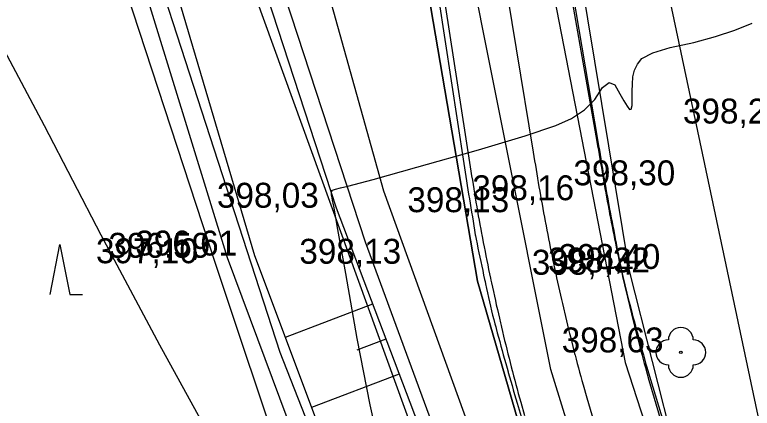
# Model space of a CAD drawing. Extents: x -574342 to -507939, y -1144044 to -1123894.
# Drawn here: x -508440.87 to -508411.24, y -1143294.43 to -1143278.63 of the extents above; entities that cross this region are included whole.
import ezdxf

# ---------------------------------------------------------------- set-up
doc = ezdxf.new("R2010")
doc.units = 0
for name, color, linetype in [('01_PARCELY_NAVRH_PC', 7, 'Continuous'), ('01_PARCELY_NAVRH_VHO', 7, 'Continuous'), ('01_PARCELY_NAVRH_ŽP', 7, 'Continuous'), ('05_VHO_V_TOK_STAV', 7, 'Continuous'), ('1000', 7, 'Continuous'), ('21', 7, 'Continuous'), ('37', 7, 'Continuous'), ('42', 7, 'Continuous'), ('43', 7, 'Continuous'), ('51', 7, 'Continuous'), ('54', 7, 'Continuous'), ('55', 7, 'Continuous'), ('60', 7, 'Continuous'), ('61', 7, 'Continuous'), ('Level 255', 7, 'Continuous'), ('VRST VEDL', 7, 'Continuous')]:
    doc.layers.add(name, color=color, linetype=linetype)

msp = doc.modelspace()

# ---------------------------------------------------------------- linework, layer by layer
at = {"layer": '01_PARCELY_NAVRH_PC'}
for points in [[(-508407.39, -1143320.93), (-508414.82, -1143312.69), (-508418.17, -1143303.49), (-508422.28, -1143289.33), (-508426.41, -1143265.09), (-508431, -1143245.85)], [(-508422.7, -1143249.88), (-508420.08, -1143265.35), (-508416.18, -1143288.91), (-508414.34, -1143296.2), (-508410.3, -1143304.94)]]:
    msp.add_lwpolyline(points, dxfattribs=at)
at = {"layer": '01_PARCELY_NAVRH_VHO'}
msp.add_lwpolyline([(-508446.02, -1143260.22), (-508445.4, -1143275.01), (-508441.9, -1143297.61), (-508434.31, -1143320.59), (-508432.21, -1143324.29), (-508414.59, -1143317.71), (-508420.1, -1143305.91), (-508426.78, -1143287.77), (-508433.97, -1143265.8), (-508436.6, -1143259.34)], dxfattribs=at)
at = {"layer": '01_PARCELY_NAVRH_ŽP'}
msp.add_lwpolyline([(-508338.96, -1143386.69), (-508345.08, -1143368.8), (-508351.18, -1143342.58), (-508355.53, -1143335.68), (-508361.58, -1143328.14), (-508368.91, -1143322.84), (-508376.72, -1143318.72), (-508388.31, -1143315.9), (-508393.87, -1143311.09), (-508396.73, -1143306.67), (-508414.23, -1143256.72), (-508419.24, -1143259.91), (-508420.08, -1143265.35), (-508416.18, -1143288.91), (-508414.34, -1143296.2), (-508410.3, -1143304.94), (-508406.96, -1143310.33), (-508402.64, -1143313.55), (-508394.5, -1143317.14), (-508377.05, -1143323.29), (-508363.05, -1143330.55), (-508352.96, -1143343.32), (-508344.87, -1143376.79)], dxfattribs=at)
msp.add_lwpolyline([(-508436.6, -1143259.34), (-508429.75, -1143260.04), (-508426.41, -1143265.09), (-508422.28, -1143289.33), (-508418.17, -1143303.49), (-508414.82, -1143312.69), (-508407.39, -1143320.93), (-508402.47, -1143323.55), (-508412.73, -1143323), (-508414.59, -1143317.71), (-508420.1, -1143305.91), (-508426.78, -1143287.77), (-508433.97, -1143265.8)], close=True, dxfattribs=at)
at = {"layer": '05_VHO_V_TOK_STAV'}
msp.add_lwpolyline([(-508396.743, -1143399.678), (-508414.306, -1143332.655), (-508430.208, -1143292.193), (-508438.98, -1143265.17), (-508442.91, -1143250.47)], dxfattribs=at)
at = {"layer": '1000'}
for points in [[(-508418.941, -1143275.435), (-508417.485, -1143283.723), (-508417.454, -1143283.898), (-508417.424, -1143284.072), (-508417.393, -1143284.247), (-508417.362, -1143284.421), (-508417.332, -1143284.596), (-508417.301, -1143284.77), (-508417.3, -1143284.779), (-508417.299, -1143284.782), (-508417.273, -1143284.94), (-508417.244, -1143285.109), (-508417.215, -1143285.278), (-508417.186, -1143285.446), (-508417.157, -1143285.615), (-508417.127, -1143285.784), (-508417.096, -1143285.953), (-508417.065, -1143286.121), (-508417.034, -1143286.29), (-508417.003, -1143286.458), (-508416.995, -1143286.502), (-508416.971, -1143286.627), (-508416.939, -1143286.795), (-508416.906, -1143286.963), (-508416.873, -1143287.131), (-508416.84, -1143287.299), (-508416.806, -1143287.467), (-508416.772, -1143287.635), (-508416.738, -1143287.803), (-508416.703, -1143287.971), (-508416.668, -1143288.139), (-508416.651, -1143288.215), (-508416.632, -1143288.306), (-508416.596, -1143288.474), (-508416.56, -1143288.641), (-508416.523, -1143288.809), (-508416.486, -1143288.976), (-508416.449, -1143289.143), (-508416.411, -1143289.311), (-508416.373, -1143289.478), (-508416.334, -1143289.645), (-508416.295, -1143289.811), (-508416.27, -1143289.919), (-508416.256, -1143289.978), (-508416.216, -1143290.145), (-508416.176, -1143290.312), (-508416.136, -1143290.478), (-508416.095, -1143290.645), (-508416.054, -1143290.811), (-508416.012, -1143290.977), (-508415.971, -1143291.143), (-508415.928, -1143291.31), (-508415.886, -1143291.476), (-508415.85, -1143291.615), (-508415.843, -1143291.641), (-508415.799, -1143291.807), (-508415.756, -1143291.973), (-508415.712, -1143292.139), (-508415.667, -1143292.304), (-508415.622, -1143292.47), (-508415.577, -1143292.635), (-508415.532, -1143292.8), (-508415.391, -1143293.301), (-508414.895, -1143294.975)], [(-508418.857, -1143275.421), (-508417.442, -1143283.716), (-508417.413, -1143283.891), (-508417.384, -1143284.066), (-508417.354, -1143284.24), (-508417.325, -1143284.415), (-508417.295, -1143284.59), (-508417.265, -1143284.764), (-508417.264, -1143284.773), (-508417.263, -1143284.776), (-508417.238, -1143284.934), (-508417.21, -1143285.103), (-508417.181, -1143285.272), (-508417.152, -1143285.44), (-508417.123, -1143285.609), (-508417.093, -1143285.778), (-508417.062, -1143285.946), (-508417.032, -1143286.115), (-508417, -1143286.283), (-508416.969, -1143286.452), (-508416.96, -1143286.496), (-508416.936, -1143286.62), (-508416.904, -1143286.788), (-508416.871, -1143286.956), (-508416.837, -1143287.124), (-508416.806, -1143287.293), (-508416.776, -1143287.461), (-508416.745, -1143287.63), (-508416.713, -1143287.798), (-508416.681, -1143287.967), (-508416.649, -1143288.135), (-508416.634, -1143288.211), (-508416.616, -1143288.303), (-508416.582, -1143288.471), (-508416.547, -1143288.639), (-508416.511, -1143288.806), (-508416.475, -1143288.974), (-508416.436, -1143289.141), (-508416.397, -1143289.307), (-508416.357, -1143289.474), (-508416.317, -1143289.641), (-508416.276, -1143289.807), (-508416.249, -1143289.915), (-508416.234, -1143289.973), (-508416.193, -1143290.139), (-508416.15, -1143290.305), (-508416.108, -1143290.471), (-508416.065, -1143290.637), (-508416.021, -1143290.803), (-508415.977, -1143290.968), (-508415.932, -1143291.134), (-508415.887, -1143291.299), (-508415.842, -1143291.464), (-508415.804, -1143291.603), (-508415.796, -1143291.629), (-508415.752, -1143291.795), (-508415.707, -1143291.96), (-508415.662, -1143292.125), (-508415.616, -1143292.29), (-508415.569, -1143292.455), (-508415.523, -1143292.62), (-508415.476, -1143292.784), (-508415.33, -1143293.283), (-508414.817, -1143294.951)], [(-508424.1, -1143276.288), (-508422.826, -1143284.607), (-508422.799, -1143284.782), (-508422.772, -1143284.957), (-508422.745, -1143285.132), (-508422.718, -1143285.307), (-508422.691, -1143285.482), (-508422.664, -1143285.657), (-508422.663, -1143285.666), (-508422.663, -1143285.669), (-508422.635, -1143285.838), (-508422.605, -1143286.019), (-508422.574, -1143286.2), (-508422.544, -1143286.38), (-508422.513, -1143286.561), (-508422.485, -1143286.743), (-508422.456, -1143286.924), (-508422.428, -1143287.105), (-508422.398, -1143287.286), (-508422.369, -1143287.467), (-508422.361, -1143287.514), (-508422.334, -1143287.647), (-508422.297, -1143287.827), (-508422.259, -1143288.007), (-508422.221, -1143288.186), (-508422.183, -1143288.366), (-508422.144, -1143288.545), (-508422.105, -1143288.724), (-508422.068, -1143288.904), (-508422.031, -1143289.083), (-508421.994, -1143289.263), (-508421.977, -1143289.344), (-508421.956, -1143289.443), (-508421.918, -1143289.622), (-508421.877, -1143289.801), (-508421.836, -1143289.98), (-508421.795, -1143290.158), (-508421.754, -1143290.337), (-508421.713, -1143290.516), (-508421.671, -1143290.694), (-508421.625, -1143290.872), (-508421.578, -1143291.049), (-508421.547, -1143291.164), (-508421.53, -1143291.227), (-508421.483, -1143291.404), (-508421.435, -1143291.581), (-508421.387, -1143291.758), (-508421.338, -1143291.935), (-508421.29, -1143292.111), (-508421.241, -1143292.288), (-508421.192, -1143292.465), (-508421.142, -1143292.641), (-508421.092, -1143292.818), (-508421.05, -1143292.966), (-508421.042, -1143292.994), (-508420.992, -1143293.17), (-508420.941, -1143293.347), (-508420.89, -1143293.523), (-508420.839, -1143293.699), (-508420.788, -1143293.875), (-508420.736, -1143294.05), (-508420.684, -1143294.226), (-508420.524, -1143294.758)], [(-508423.884, -1143276.252), (-508422.594, -1143284.568), (-508422.567, -1143284.743), (-508422.54, -1143284.918), (-508422.513, -1143285.094), (-508422.486, -1143285.269), (-508422.458, -1143285.444), (-508422.431, -1143285.619), (-508422.43, -1143285.627), (-508422.429, -1143285.63), (-508422.401, -1143285.799), (-508422.371, -1143285.979), (-508422.34, -1143286.159), (-508422.309, -1143286.339), (-508422.277, -1143286.52), (-508422.245, -1143286.7), (-508422.213, -1143286.88), (-508422.18, -1143287.06), (-508422.147, -1143287.239), (-508422.113, -1143287.419), (-508422.104, -1143287.466), (-508422.079, -1143287.599), (-508422.045, -1143287.779), (-508422.01, -1143287.958), (-508421.975, -1143288.138), (-508421.939, -1143288.317), (-508421.903, -1143288.496), (-508421.867, -1143288.675), (-508421.83, -1143288.855), (-508421.793, -1143289.034), (-508421.755, -1143289.213), (-508421.738, -1143289.294), (-508421.717, -1143289.392), (-508421.679, -1143289.57), (-508421.64, -1143289.749), (-508421.601, -1143289.928), (-508421.562, -1143290.106), (-508421.522, -1143290.285), (-508421.481, -1143290.463), (-508421.441, -1143290.641), (-508421.399, -1143290.82), (-508421.358, -1143290.998), (-508421.331, -1143291.113), (-508421.316, -1143291.176), (-508421.274, -1143291.354), (-508421.231, -1143291.532), (-508421.188, -1143291.709), (-508421.144, -1143291.887), (-508421.101, -1143292.064), (-508421.056, -1143292.242), (-508421.012, -1143292.419), (-508420.967, -1143292.597), (-508420.921, -1143292.774), (-508420.883, -1143292.922), (-508420.875, -1143292.951), (-508420.829, -1143293.128), (-508420.782, -1143293.304), (-508420.735, -1143293.481), (-508420.688, -1143293.658), (-508420.64, -1143293.834), (-508420.592, -1143294.011), (-508420.543, -1143294.187), (-508420.394, -1143294.721)]]:
    msp.add_lwpolyline(points, dxfattribs=at)
at = {"layer": '21'}
msp.add_lwpolyline([(-508421.413, -1143275.843), (-508420.04, -1143284.146), (-508420.011, -1143284.321), (-508419.982, -1143284.495), (-508419.953, -1143284.67), (-508419.924, -1143284.845), (-508419.895, -1143285.02), (-508419.866, -1143285.194), (-508419.865, -1143285.203), (-508419.864, -1143285.206), (-508419.837, -1143285.369), (-508419.808, -1143285.544), (-508419.778, -1143285.718), (-508419.748, -1143285.893), (-508419.717, -1143286.067), (-508419.686, -1143286.242), (-508419.655, -1143286.416), (-508419.623, -1143286.59), (-508419.591, -1143286.765), (-508419.558, -1143286.939), (-508419.55, -1143286.984), (-508419.525, -1143287.113), (-508419.492, -1143287.287), (-508419.458, -1143287.461), (-508419.424, -1143287.634), (-508419.39, -1143287.808), (-508419.355, -1143287.982), (-508419.32, -1143288.155), (-508419.284, -1143288.329), (-508419.248, -1143288.502), (-508419.212, -1143288.676), (-508419.195, -1143288.754), (-508419.175, -1143288.849), (-508419.138, -1143289.022), (-508419.1, -1143289.195), (-508419.062, -1143289.368), (-508419.024, -1143289.541), (-508418.985, -1143289.714), (-508418.946, -1143289.887), (-508418.907, -1143290.06), (-508418.867, -1143290.232), (-508418.827, -1143290.405), (-508418.8, -1143290.516), (-508418.786, -1143290.577), (-508418.745, -1143290.749), (-508418.704, -1143290.922), (-508418.662, -1143291.094), (-508418.62, -1143291.266), (-508418.577, -1143291.438), (-508418.534, -1143291.61), (-508418.491, -1143291.781), (-508418.447, -1143291.953), (-508418.403, -1143292.125), (-508418.366, -1143292.269), (-508418.359, -1143292.296), (-508418.314, -1143292.467), (-508418.269, -1143292.639), (-508418.223, -1143292.81), (-508418.178, -1143292.981), (-508418.131, -1143293.152), (-508418.085, -1143293.323), (-508418.038, -1143293.494), (-508417.892, -1143294.011), (-508417.38, -1143295.742)], dxfattribs=at)
at = {"layer": '37'}
for points in [[(-508473.82, -1143129.8), (-508468.34, -1143141.31), (-508458.53, -1143158.76), (-508453.13, -1143170.86), (-508439.96, -1143210.5), (-508427.56, -1143241.73), (-508421.57, -1143265.72), (-508416.35, -1143292.6), (-508412.42, -1143304.7), (-508408.82, -1143311.83)], [(-508473.82, -1143129.8), (-508468.34, -1143141.31), (-508458.53, -1143158.76), (-508453.13, -1143170.86), (-508439.96, -1143210.5), (-508427.56, -1143241.73), (-508421.57, -1143265.72), (-508416.35, -1143292.6), (-508412.42, -1143304.7), (-508408.82, -1143311.83)], [(-508408.82, -1143311.83), (-508404.37, -1143317.04), (-508398.21, -1143321.18), (-508393.66, -1143322.44), (-508393.79, -1143324.58), (-508400.56, -1143323.11), (-508406.32, -1143319.06), (-508411.41, -1143313.16), (-508415.31, -1143305.9), (-508419.33, -1143292.88), (-508424.96, -1143264.72), (-508428.49, -1143248.11), (-508430.27, -1143242.09), (-508442.28, -1143211.48), (-508455.59, -1143171.17), (-508460.82, -1143160.05), (-508470.5, -1143142.85)], [(-508408.82, -1143311.83), (-508404.37, -1143317.04), (-508398.21, -1143321.18), (-508393.66, -1143322.44), (-508393.79, -1143324.58), (-508400.56, -1143323.11), (-508406.32, -1143319.06), (-508411.41, -1143313.16), (-508415.31, -1143305.9), (-508419.33, -1143292.88), (-508424.96, -1143264.72), (-508428.49, -1143248.11), (-508430.27, -1143242.09), (-508442.28, -1143211.48), (-508455.59, -1143171.17), (-508460.82, -1143160.05), (-508470.5, -1143142.85)]]:
    msp.add_lwpolyline(points, dxfattribs=at)
at = {"layer": '42'}
msp.add_lwpolyline([(-508447.77, -1143265.01), (-508440.46, -1143265.27), (-508432.82, -1143288.61), (-508427.18, -1143305.48), (-508422.43, -1143319.83)], dxfattribs=at)
msp.add_lwpolyline([(-508447.77, -1143265.01), (-508440.46, -1143265.27), (-508432.82, -1143288.61), (-508427.18, -1143305.48), (-508422.43, -1143319.83)], dxfattribs=at)
at = {"layer": '43'}
for p, q in [((-508439.452, -1143289.863), (-508439.052, -1143287.863)), ((-508439.052, -1143287.863), (-508438.652, -1143289.863)), ((-508438.652, -1143289.863), (-508438.152, -1143289.863))]:
    msp.add_line(p, q, dxfattribs=at)
at = {"layer": '51'}
msp.add_lwpolyline([(-508420.91, -1143320.11), (-508425.97, -1143305.4), (-508432.32, -1143288.39), (-508438.93, -1143266.96), (-508438.98, -1143265.17), (-508437.64, -1143266.69), (-508431.24, -1143288.3), (-508424.98, -1143304.96), (-508418.78, -1143319.62)], dxfattribs=at)
msp.add_lwpolyline([(-508420.91, -1143320.11), (-508425.97, -1143305.4), (-508432.32, -1143288.39), (-508438.93, -1143266.96), (-508438.98, -1143265.17), (-508437.64, -1143266.69), (-508431.24, -1143288.3), (-508424.98, -1143304.96), (-508418.78, -1143319.62)], dxfattribs=at)
at = {"layer": '54'}
msp.add_circle((-508414.11, -1143292.19), 0.05, dxfattribs=at)
for centre, start, end in [((-508414.11, -1143291.69), 0, 180), ((-508414.61, -1143292.19), 90, 270), ((-508413.61, -1143292.19), 270, 90), ((-508414.11, -1143292.69), 180, 0)]:
    msp.add_arc(centre, 0.5, start, end, dxfattribs=at)
at = {"layer": '55'}
for points in [[(-508410.24, -1143298.34), (-508420.04, -1143252.1), (-508438.58, -1143205.02)], [(-508410.24, -1143298.34), (-508420.04, -1143252.1), (-508438.58, -1143205.02)], [(-508408, -1143322.07), (-508412.54, -1143325.06), (-508424.05, -1143297.62), (-508436.1, -1143264.37)], [(-508408, -1143322.07), (-508412.54, -1143325.06), (-508424.05, -1143297.62), (-508436.1, -1143264.37)], [(-508430.33, -1143270.41), (-508426.06, -1143285.7), (-508418.81, -1143305.71)], [(-508430.33, -1143270.41), (-508426.06, -1143285.7), (-508418.81, -1143305.71)]]:
    msp.add_lwpolyline(points, dxfattribs=at)
at = {"layer": '60'}
msp.add_lwpolyline([(-508445.13, -1143265.32), (-508440.54, -1143262.92), (-508437.86, -1143263.12), (-508434.77, -1143265.51), (-508427.96, -1143286.38), (-508421.22, -1143304.15), (-508412.75, -1143323.05)], dxfattribs=at)
msp.add_lwpolyline([(-508445.13, -1143265.32), (-508440.54, -1143262.92), (-508437.86, -1143263.12), (-508434.77, -1143265.51), (-508427.96, -1143286.38), (-508421.22, -1143304.15), (-508412.75, -1143323.05)], dxfattribs=at)
at = {"layer": '61'}
for p, q in [((-508426.491, -1143290.259), (-508430.004, -1143291.589)), ((-508426.491, -1143290.259), (-508430.004, -1143291.589)), ((-508425.96, -1143291.662), (-508427.131, -1143292.105)), ((-508425.96, -1143291.662), (-508427.131, -1143292.105)), ((-508425.428, -1143293.065), (-508428.949, -1143294.398)), ((-508425.428, -1143293.065), (-508428.949, -1143294.398))]:
    msp.add_line(p, q, dxfattribs=at)
at = {"layer": 'VRST VEDL'}
for points in [[(-508442.217, -1143278.382), (-508441.29, -1143280.052), (-508439.688, -1143283.079), (-508437.409, -1143287.463), (-508435.047, -1143291.883), (-508432.602, -1143296.338), (-508430.074, -1143300.829), (-508428.364, -1143303.878), (-508427.472, -1143305.485), (-508427.398, -1143305.651), (-508427.277, -1143305.895), (-508427.107, -1143306.217), (-508426.889, -1143306.617), (-508426.486, -1143307.436), (-508425.899, -1143308.674), (-508425.126, -1143310.331)], [(-508425.993, -1143296.993), (-508426.587, -1143294.29), (-508427.113, -1143291.635), (-508427.571, -1143289.028), (-508427.884, -1143287.254), (-508428.053, -1143286.312), (-508428.076, -1143286.204), (-508428.099, -1143286.095), (-508428.121, -1143285.984), (-508428.141, -1143285.872), (-508428.145, -1143285.784), (-508428.133, -1143285.72), (-508428.103, -1143285.68), (-508427.986, -1143285.633), (-508427.78, -1143285.58), (-508427.487, -1143285.52), (-508426.464, -1143285.246), (-508424.713, -1143284.757), (-508422.233, -1143284.055), (-508420.37, -1143283.494), (-508419.126, -1143283.074), (-508418.499, -1143282.795), (-508417.979, -1143282.449), (-508417.564, -1143282.037), (-508417.256, -1143281.557), (-508416.987, -1143281.359), (-508416.757, -1143281.441), (-508416.566, -1143281.805), (-508416.404, -1143282.093), (-508416.271, -1143282.303), (-508416.168, -1143282.437), (-508416.099, -1143282.43), (-508416.064, -1143282.281), (-508416.063, -1143281.991), (-508416.059, -1143281.703), (-508416.052, -1143281.416), (-508416.042, -1143281.131), (-508415.976, -1143280.864), (-508415.854, -1143280.615), (-508415.677, -1143280.384), (-508415.24, -1143280.162), (-508414.545, -1143279.947), (-508413.59, -1143279.741), (-508412.721, -1143279.509), (-508411.938, -1143279.251), (-508411.241, -1143278.968)]]:
    msp.add_lwpolyline(points, dxfattribs=at)

# ---------------------------------------------------------------- texts
at = {"layer": 'Level 255'}
for s, p in [('398,22', (-508414.025, -1143283)), ('398,30', (-508418.425, -1143285.48)), ('398,16', (-508422.485, -1143286.08)), ('398,03', (-508432.745, -1143286.38)), ('398,13', (-508425.095, -1143286.56)), ('396,59', (-508437.105, -1143288.39)), ('396,61', (-508436.025, -1143288.3)), ('397,10', (-508437.605, -1143288.61)), ('398,13', (-508429.435, -1143288.63)), ('398,32', (-508419.445, -1143288.98)), ('398,40', (-508419.025, -1143288.84)), ('398,44', (-508420.095, -1143289.07)), ('398,63', (-508418.895, -1143292.19))]:
    msp.add_text(s, height=1, dxfattribs=at).set_placement(p)

doc.saveas('drawing.dxf')
